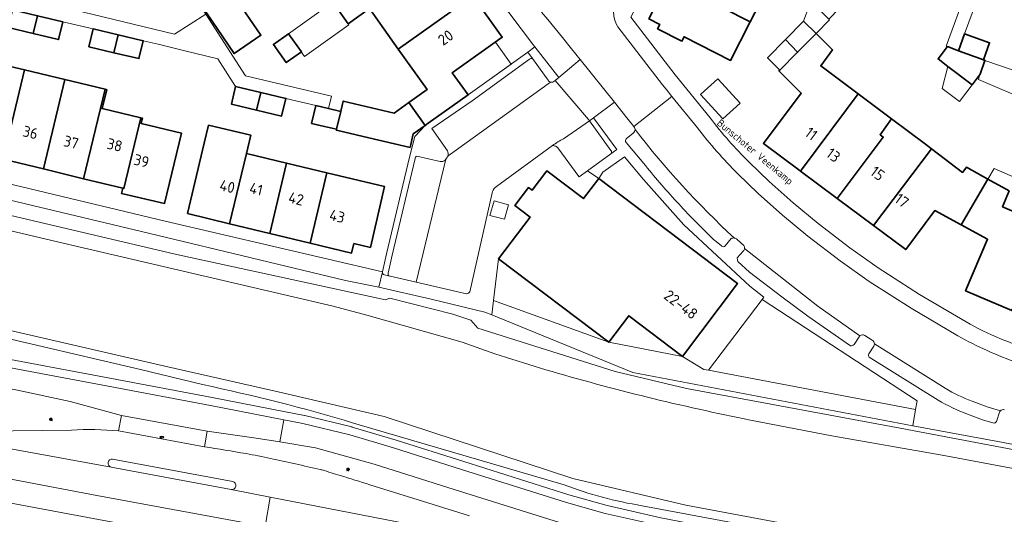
# Model space of a CAD drawing. Header units: metres. Extents: x 149984 to 156489, y 469398 to 478068.
# Tile 650 of 656: x 154388 to 154510, y 471626 to 471687. Entities that reach past the tile are written whole.
import ezdxf
from ezdxf.enums import TextEntityAlignment as Align

# ---------------------------------------------------------------- set-up
doc = ezdxf.new("R2010")
doc.units = ezdxf.units.M
doc.header["$LTSCALE"] = 0.75
for name, color, linetype, lineweight in [('B-WE-GK-BESCHOEIING-G', 252, 'GK-BESCHOEIING-SO', 18), ('B-WE-GR-BEPLANTING_CULTUUR_HEESTERS-GV', 252, 'Continuous', 18), ('B-WE-GR-GROENVOORZIENING-GV', 252, 'Continuous', 18), ('B-WE-GR-STRUIK-GV', 252, 'Continuous', 13), ('B-WE-IE-MEUBILAIR-S', 252, 'Continuous', 25), ('B-WE-OG-BEBOUWING-GV', 6, 'Continuous', 35), ('B-WE-OG-BEBOUWING-T18', 1, 'Continuous', 18), ('B-WE-OG-BEBOUWING_LUIFEL-GV', 6, 'Continuous', 18), ('B-WE-OG-BEBOUWING_OVERBOUWING-GV', 6, 'Continuous', 18), ('B-WE-OG-TERREIN_BEGROEID-GV', 252, 'Continuous', 18), ('B-WE-OG-TERREIN_ERF-GV', 252, 'Continuous', 18), ('B-WE-OG-TERREIN_OEVER-GV', 252, 'Continuous', 18), ('B-WE-OG-TOPOGRAFIE-T18', 7, 'Continuous', 18), ('B-WE-OG-WATER-GV', 252, 'Continuous', 18), ('B-WE-VH-GESLOTENVERHARDING-GV', 252, 'Continuous', 18), ('B-WE-VH-GESLOTENVERHARDING_KUNSTSTOF-GV', 252, 'Continuous', 18), ('B-WE-VH-ONVERHARD-GV', 252, 'Continuous', 18), ('B-WE-VH-OPENVERHARDING-GV', 252, 'Continuous', 18), ('B-WE-VH-OPENVERHARDING_BETONSTRAATSTEEN-GV', 252, 'Continuous', 18), ('B-WE-VH-OPENVERHARDING_STRAATBAKSTEEN-GV', 252, 'Continuous', 18), ('B-WE-VH-OPENVERHARDING_TEGEL-GV', 252, 'Continuous', 18)]:
    doc.layers.add(name, color=color, linetype=linetype, lineweight=lineweight)
doc.styles.add('NLCS-ISO', font='NLCS-ISO.ttf')
doc.styles.add('NLCS-ISO-M500-T18', font='NLCS-ISO.ttf', dxfattribs={"height": 0.9})
doc.styles.add('NLCS-ISO-M750-T18', font='NLCS-ISO.ttf', dxfattribs={"height": 1.35})
doc.linetypes.add('GK-BESCHOEIING-SO', pattern='A,18,-3,[1,NLCS.SHX,S=0.6,R=0,X=0,Y=0],-3', length=24)

# ---------------------------------------------------------------- blocks, each defined once
blk = doc.blocks.new('SIE-MEUBILAIR_PAAL_LICHTMAST-SO')
for points in [[(-0.62, 0), (-1, 0)], [(-0.71, 0.71), (-0.44, 0.44)], [(0, 1), (0, 0.62)], [(0.44, 0.44), (0.71, 0.71)], [(1, 0), (0.62, 0)], [(-0.71, -0.71), (-0.44, -0.44)], [(0, -0.62), (0, -1)], [(0.44, -0.44), (0.71, -0.71)]]:
    blk.add_lwpolyline(points)
blk.add_circle((0, 0), 0.5)
blk = doc.blocks.new('SIE-MEUBILAIR_PUT_KOLK-SO')
blk.add_ellipse((0, 0), major_axis=(1.25, 0), ratio=0.54)
at = {"style": 'NLCS-ISO'}
blk.add_text('klk', height=0.75, dxfattribs=at).set_placement((0.03, 0), align=Align.MIDDLE_CENTER)

msp = doc.modelspace()

# ---------------------------------------------------------------- linework, layer by layer
at = {"layer": 'B-WE-GK-BESCHOEIING-G', "flags": 128}
for points in [[(154393.84, 471659.19), (154357.936, 471667.629)], [(154427.092, 471651.407), (154393.84, 471659.19)], [(154447.016, 471645.532), (154453.301, 471643.598)], [(154602.873, 471601.955), (154567.528, 471608.675), (154516.479, 471618.312), (154470.544, 471626.887), (154456.641, 471630.187), (154433.376, 471637.817), (154420.303, 471640.874)], [(154478.533, 471637.397), (154488.55, 471635.464)], [(154488.55, 471635.464), (154502.147, 471633.066)], [(154502.147, 471633.066), (154519.861, 471629.748)]]:
    msp.add_lwpolyline(points, dxfattribs=at)
at = {"layer": 'B-WE-GK-BESCHOEIING-G'}
msp.add_lwpolyline([(154453.301, 471643.598, 0.023187), (154478.533, 471637.397)], format="xyb", dxfattribs=at)
at = {"layer": 'B-WE-GR-BEPLANTING_CULTUUR_HEESTERS-GV', "flags": 128}
for points in [[(154447.462, 471657.264), (154446.853, 471652.142), (154461.044, 471646.979)], [(154461.044, 471646.979), (154470.138, 471645.24), (154463.521, 471650.251)]]:
    msp.add_lwpolyline(points, close=True, dxfattribs=at)
at = {"layer": 'B-WE-GR-GROENVOORZIENING-GV', "flags": 128}
for points in [[(154401.015, 471637.937), (154394.696, 471639.67), (154388.006, 471641.134), (154369.481, 471644.587), (154364.336, 471645.546), (154347.446, 471648.629), (154335.797, 471650.763), (154325.127, 471652.76), (154321.252, 471653.606)], [(154411.013, 471641.757), (154403.349, 471643.635), (154383.63, 471648.227), (154370.543, 471651.313), (154370.116, 471649.022), (154369.943, 471648.094), (154370.13, 471648.059), (154388.648, 471644.603), (154399.567, 471642.553), (154412.178, 471640.168), (154421.207, 471638.417), (154423.546, 471637.962), (154423.592, 471637.953), (154429.4, 471636.538)], [(154467.474, 471625.362), (154460.846, 471626.854), (154456.12, 471628.198), (154443.217, 471632.271), (154434.845, 471634.91), (154429.45, 471636.524), (154429.4, 471636.538), (154423.592, 471637.953), (154423.546, 471637.962), (154421.207, 471638.417), (154412.178, 471640.168), (154399.567, 471642.553), (154388.648, 471644.603), (154370.13, 471648.059)], [(154388.464, 471643.62), (154399.382, 471641.57), (154411.99, 471639.186), (154421.017, 471637.435), (154423.355, 471636.981), (154429.163, 471635.566), (154434.551, 471633.954), (154442.916, 471631.317), (154455.831, 471627.241), (154460.6, 471625.884), (154467.269, 471624.383)], [(154400.641, 471636.046), (154401.015, 471637.937)], [(154455.54, 471629.417), (154429.606, 471637.026)], [(154384.012, 471636.035), (154394.842, 471636.159)], [(154411.581, 471636.009), (154411.253, 471634.092)], [(154468.813, 471618.268), (154478.003, 471616.46), (154503.632, 471611.703), (154516.197, 471609.342), (154527.276, 471607.261), (154527.565, 471607.274), (154545.982, 471603.792), (154569.925, 471599.285), (154595.446, 471594.529), (154595.976, 471597.375), (154581.932, 471600.009), (154559.321, 471604.239), (154534.557, 471608.886), (154516.74, 471612.24), (154499.384, 471615.507), (154467.206, 471621.713), (154460.946, 471623.109), (154455.004, 471624.78), (154442.018, 471628.84), (154432.154, 471631.955), (154424.924, 471633.964), (154420.538, 471634.693), (154417.62, 471635.178), (154411.581, 471636.009)], [(154429.4, 471636.538), (154429.45, 471636.524), (154434.845, 471634.91), (154443.217, 471632.271), (154456.12, 471628.198), (154460.846, 471626.854), (154467.474, 471625.362), (154500.099, 471619.058), (154517.409, 471615.815), (154526.587, 471614.095), (154526.814, 471615.284), (154517.352, 471617.092), (154465.159, 471626.841)], [(154366.026, 471626.074), (154395.362, 471619.84), (154417.056, 471615.392), (154423.902, 471613.989), (154453.384, 471608.05), (154455.822, 471607.698), (154459.039, 471607), (154493.066, 471600.189), (154513.709, 471596.069), (154520.523, 471594.709), (154531.921, 471592.515), (154533.282, 471599.712), (154526.332, 471601.023), (154526.28, 471601.109), (154515.051, 471603.231), (154495.145, 471606.938), (154476.949, 471610.323), (154465.748, 471612.484), (154446.272, 471616.19), (154425.483, 471620.044), (154418.205, 471621.401), (154396.859, 471625.381), (154366.937, 471630.954)], [(154431.617, 471629.418), (154438.763, 471627.179), (154443.876, 471625.577)]]:
    msp.add_lwpolyline(points, dxfattribs=at)
at = {"layer": 'B-WE-GR-GROENVOORZIENING-GV'}
for points in [[(154429.606, 471637.026, 0.0213519), (154411.013, 471641.757)], [(154394.842, 471636.159, -0.0401809), (154400.641, 471636.046)], [(154411.253, 471634.092, -0.0064531), (154416.358, 471633.263)], [(154416.358, 471633.263, -0.0105815), (154419.376, 471632.665)], [(154419.376, 471632.665, -0.0005354), (154425.506, 471631.304)], [(154425.506, 471631.304, -0.0181978), (154425.725, 471631.246)], [(154425.725, 471631.246, -0.001485), (154427.949, 471630.561)], [(154427.949, 471630.561, -0.0009004), (154431.617, 471629.418)], [(154465.159, 471626.841, -0.051375), (154455.54, 471629.417)]]:
    msp.add_lwpolyline(points, format="xyb", dxfattribs=at)
at = {"layer": 'B-WE-GR-STRUIK-GV', "flags": 128}
for points in [[(154454.464, 471679.234), (154454.892, 471679.604), (154451.939, 471683.367), (154451.092, 471682.702), (154451.648, 471681.926), (154453.119, 471679.871), (154453.594, 471679.247)], [(154454.255, 471679.063), (154454.464, 471679.234)], [(154461.308, 471670.176), (154462.044, 471670.717), (154459.177, 471674.614), (154458.691, 471674.25), (154461.322, 471670.603)]]:
    msp.add_lwpolyline(points, dxfattribs=at)
at = {"layer": 'B-WE-GR-STRUIK-GV'}
for points in [[(154453.594, 471679.247, 0.1691959), (154453.865, 471679.039)], [(154453.865, 471679.039, 0.1950819), (154454.255, 471679.063)], [(154461.322, 471670.603, -0.3887252), (154461.308, 471670.176)]]:
    msp.add_lwpolyline(points, format="xyb", dxfattribs=at)
at = {"layer": 'B-WE-OG-BEBOUWING-GV', "flags": 128}
for points in [[(154480.799, 471690.994), (154470.729, 471696.119), (154468.415, 471691.574), (154478.486, 471686.449)], [(154427.047, 471688.868), (154428.926, 471686.226), (154431.559, 471688.099), (154435.11, 471683.105), (154444.308, 471689.646), (154440.693, 471694.729), (154434.166, 471690.087), (154432.352, 471692.637)], [(154468.415, 471691.574), (154465.993, 471686.815), (154467.338, 471686.13), (154467.066, 471685.596), (154470.06, 471684.072), (154470.333, 471684.606), (154476.063, 471681.69), (154478.486, 471686.449)], [(154410.778, 471688.574), (154414.915, 471682.551), (154418.202, 471684.809), (154414.852, 471689.686), (154413.157, 471688.522), (154412.37, 471689.668)], [(154438.811, 471673.954), (154443.712, 471677.439), (154441.765, 471680.177), (154447.926, 471684.558), (154444.308, 471689.646), (154435.11, 471683.105), (154438.661, 471678.111), (154436.419, 471676.517), (154438.433, 471673.685)], [(154387.57, 471687.944), (154387.048, 471685.742), (154390.153, 471685.006), (154390.675, 471687.208)], [(154390.675, 471687.208), (154390.153, 471685.006), (154393.258, 471684.269), (154393.78, 471686.471)], [(154486.603, 471685.018), (154485.063, 471686.531), (154482.838, 471684.267), (154484.315, 471682.709)], [(154400.607, 471684.854), (154397.518, 471685.589), (154396.994, 471683.388), (154400.082, 471682.652)], [(154400.607, 471684.854), (154400.082, 471682.652), (154403.171, 471681.917), (154403.695, 471684.118)], [(154421.59, 471684.987), (154419.727, 471683.662), (154421.313, 471681.431), (154423.176, 471682.756)], [(154484.315, 471682.709), (154482.135, 471680.508), (154482.028, 471680.4), (154484.771, 471677.684), (154480.099, 471671.466), (154484.476, 471668.208), (154484.679, 471668.057), (154490.344, 471675.659), (154491.775, 471677.572), (154487.182, 471681.016), (154488.638, 471683.002), (154486.603, 471685.018)], [(154482.135, 471680.508), (154484.315, 471682.709), (154482.838, 471684.267), (154480.613, 471682.003)], [(154504.904, 471684.994), (154504.142, 471682.9), (154507.216, 471681.781), (154507.978, 471683.875)], [(154507.216, 471681.781), (154504.142, 471682.9), (154502.773, 471683.398), (154501.622, 471681.884), (154502.836, 471680.962), (154505.826, 471678.691), (154506.818, 471679.998), (154507.391, 471681.68), (154507.402, 471681.713)], [(154386.437, 471669.518), (154389.069, 471680.52), (154384.109, 471681.709), (154381.461, 471670.639), (154381.665, 471670.59), (154381.684, 471670.662)], [(154389.069, 471680.52), (154386.437, 471669.518), (154391.394, 471668.325), (154394.029, 471679.332)], [(154391.394, 471668.325), (154396.353, 471667.131), (154398.989, 471678.144), (154394.029, 471679.332)], [(154401.311, 471665.938), (154403.391, 471674.627), (154398.635, 471675.772), (154399.194, 471678.095), (154398.989, 471678.144), (154396.353, 471667.131), (154401.187, 471665.968)], [(154417.654, 471675.586), (154418.175, 471677.754), (154415.083, 471678.496), (154414.562, 471676.328)], [(154418.175, 471677.754), (154417.654, 471675.586), (154420.745, 471674.843), (154421.266, 471677.011)], [(154438.433, 471673.685), (154436.419, 471676.517), (154434.595, 471675.22), (154428.332, 471676.682), (154428.083, 471675.615), (154428.038, 471675.42), (154427.523, 471673.217), (154427.497, 471673.105), (154430.781, 471672.337), (154436.583, 471670.984), (154436.971, 471672.645)], [(154489.184, 471664.704), (154494.864, 471672.263), (154494.493, 471672.542), (154495.91, 471674.499), (154491.775, 471677.572), (154490.344, 471675.659), (154484.679, 471668.057)], [(154426.539, 471675.77), (154424.975, 471676.136), (154424.446, 471673.936), (154426.024, 471673.567), (154427.523, 471673.217), (154428.038, 471675.42)], [(154403.391, 471674.627), (154401.311, 471665.938), (154401.187, 471665.968), (154401.035, 471665.324), (154406.332, 471664.076), (154408.415, 471672.729), (154403.456, 471673.922), (154403.613, 471674.574)], [(154493.689, 471661.351), (154500.818, 471670.795), (154500.064, 471671.364), (154495.91, 471674.499), (154494.493, 471672.542), (154494.864, 471672.263), (154489.184, 471664.704)], [(154409.139, 471662.824), (154414.327, 471661.578), (154416.399, 471670.244), (154416.935, 471672.476), (154411.756, 471673.72), (154411.22, 471671.488)], [(154500.818, 471670.795), (154493.689, 471661.351), (154497.655, 471658.399), (154501.221, 471663.189), (154504.474, 471661.426), (154507.754, 471667.076), (154505.123, 471668.54), (154505.044, 471668.436), (154504.642, 471667.908)], [(154419.285, 471660.387), (154421.357, 471669.053), (154416.399, 471670.244), (154414.327, 471661.578)], [(154419.285, 471660.387), (154424.243, 471659.196), (154426.315, 471667.862), (154421.357, 471669.053)], [(154426.315, 471667.862), (154424.243, 471659.196), (154429.36, 471657.967), (154429.645, 471659.131), (154431.678, 471658.655), (154433.433, 471666.152)], [(154470.138, 471645.24), (154476.92, 471654.197), (154476.929, 471654.209), (154459.813, 471667.17), (154457.925, 471664.677), (154453.418, 471668.091), (154451.609, 471665.702), (154451.171, 471666.033), (154449.494, 471663.819), (154451.358, 471662.408), (154447.462, 471657.264), (154461.044, 471646.979), (154463.521, 471650.251)], [(154509.548, 471663.653), (154510.384, 471665.612), (154507.754, 471667.076), (154504.474, 471661.426), (154507.727, 471659.663), (154505.015, 471653.318), (154510.73, 471650.875), (154516.15, 471663.429), (154515.901, 471663.536), (154514.954, 471661.343)]]:
    msp.add_lwpolyline(points, close=True, dxfattribs=at)
at = {"layer": 'B-WE-OG-BEBOUWING_LUIFEL-GV', "flags": 128}
for points in [[(154427.047, 471688.868), (154421.59, 471684.987), (154423.585, 471682.182), (154429.042, 471686.063)], [(154485.063, 471686.531), (154486.603, 471685.018), (154488.259, 471686.703), (154487.27, 471687.683), (154485.764, 471688.43)], [(154447.085, 471683.96), (154441.765, 471680.177), (154443.712, 471677.439), (154449.03, 471681.232)], [(154502.836, 471680.962), (154502.138, 471678.26), (154504.269, 471676.641), (154505.826, 471678.691)], [(154507.754, 471667.076), (154510.384, 471665.612), (154509.548, 471663.653), (154514.954, 471661.343), (154515.901, 471663.536), (154516.432, 471664.949), (154508.523, 471668.4)]]:
    msp.add_lwpolyline(points, close=True, dxfattribs=at)
at = {"layer": 'B-WE-OG-BEBOUWING_OVERBOUWING-GV', "flags": 128}
for points in [[(154506.667, 471679.553), (154506.593, 471679.335), (154513.138, 471676.54), (154514.61, 471679.226), (154507.39, 471681.68)], [(154475.106, 471674.497), (154477.224, 471676.425), (154474.49, 471679.428), (154472.372, 471677.5)]]:
    msp.add_lwpolyline(points, close=True, dxfattribs=at)
at = {"layer": 'B-WE-OG-TERREIN_BEGROEID-GV', "flags": 128}
for points in [[(154559.046, 471624.612), (154549.028, 471626.542), (154533.627, 471629.806), (154526.786, 471631.276), (154522.438, 471632.187), (154508.989, 471634.755), (154498.509, 471636.7), (154464.018, 471643.263), (154446.665, 471650.336), (154445.792, 471650.692), (154439.18, 471652.274), (154432.744, 471653.752), (154428.634, 471654.582), (154405.388, 471660.162), (154371.786, 471668.159)], [(154369.711, 471666.731), (154407.632, 471657.845), (154433.534, 471652.221), (154434.077, 471652.415), (154441.825, 471650.455), (154444.041, 471649.706), (154444.905, 471648.731), (154461.862, 471643.375), (154470.644, 471641.28), (154496.969, 471636.393), (154520.576, 471631.916), (154537.247, 471628.495), (154564.286, 471623.169)]]:
    msp.add_lwpolyline(points, dxfattribs=at)
msp.add_lwpolyline([(154498.866, 471638.704), (154499.052, 471639.755), (154479.938, 471652.228), (154473.361, 471643.525)], close=True, dxfattribs=at)
at = {"layer": 'B-WE-OG-TERREIN_ERF-GV', "flags": 128}
for points in [[(154487.894, 471734.243), (154484.782, 471728.204), (154469.637, 471698.535), (154469.151, 471697.582), (154463.773, 471687.046), (154469.232, 471679.938), (154473.54, 471674.632)], [(154444.308, 471689.646), (154447.926, 471684.558), (154441.765, 471680.177), (154443.712, 471677.439), (154451.092, 471682.702), (154451.939, 471683.367), (154451.768, 471683.585), (154421.271, 471724.042)], [(154480.799, 471690.994), (154478.486, 471686.449), (154476.063, 471681.69), (154470.333, 471684.606), (154470.06, 471684.072), (154467.066, 471685.596), (154467.338, 471686.13), (154465.993, 471686.815)], [(154506.593, 471689.673), (154504.904, 471684.994), (154507.978, 471683.875), (154507.216, 471681.781), (154507.402, 471681.713), (154507.391, 471681.68), (154506.818, 471679.998), (154505.826, 471678.691), (154502.836, 471680.962), (154501.622, 471681.884), (154502.773, 471683.398), (154502.613, 471683.464), (154505.121, 471690.309)], [(154411.399, 471687.381), (154416.298, 471679.811), (154426.9, 471677.282), (154426.539, 471675.77), (154428.038, 471675.42), (154428.083, 471675.615), (154428.332, 471676.682), (154434.595, 471675.22), (154436.419, 471676.517), (154438.661, 471678.111), (154435.11, 471683.105), (154431.559, 471688.099), (154428.926, 471686.226), (154427.047, 471688.868)], [(154374.973, 471669.415), (154406.378, 471661.876), (154433.16, 471655.634), (154433.661, 471657.867), (154436.501, 471669.766), (154437.146, 471672.318), (154438.433, 471673.685), (154436.971, 471672.645), (154436.583, 471670.984), (154430.781, 471672.337), (154427.497, 471673.105), (154427.523, 471673.217), (154426.024, 471673.567), (154424.446, 471673.936), (154424.975, 471676.136), (154421.266, 471677.011), (154420.745, 471674.843), (154417.654, 471675.586), (154414.562, 471676.328), (154415.083, 471678.496), (154412.877, 471681.904), (154408.661, 471682.935), (154405.515, 471683.704), (154403.695, 471684.118), (154403.171, 471681.917), (154400.082, 471682.652), (154396.994, 471683.388), (154397.518, 471685.589), (154393.78, 471686.471), (154393.258, 471684.269), (154390.153, 471685.006), (154387.048, 471685.742)], [(154510.73, 471650.875), (154505.015, 471653.318), (154507.727, 471659.663), (154504.474, 471661.426), (154501.221, 471663.189), (154497.655, 471658.399), (154493.689, 471661.351), (154489.184, 471664.704), (154484.679, 471668.057), (154484.476, 471668.208), (154480.099, 471671.466), (154484.771, 471677.684), (154482.028, 471680.4), (154482.135, 471680.508), (154480.613, 471682.003), (154482.838, 471684.267), (154485.063, 471686.531), (154486.603, 471685.018), (154488.638, 471683.002), (154487.182, 471681.016), (154491.775, 471677.572), (154495.91, 471674.499), (154500.064, 471671.364), (154500.818, 471670.795), (154504.642, 471667.908), (154505.044, 471668.436), (154505.123, 471668.54), (154507.754, 471667.076), (154510.384, 471665.612), (154509.548, 471663.653), (154514.954, 471661.343)], [(154384.109, 471681.709), (154389.069, 471680.52), (154394.029, 471679.332), (154398.989, 471678.144), (154399.194, 471678.095), (154398.635, 471675.772), (154403.391, 471674.627), (154403.613, 471674.574), (154403.456, 471673.922), (154408.415, 471672.729), (154406.332, 471664.076), (154401.035, 471665.324), (154401.187, 471665.968), (154396.353, 471667.131), (154391.394, 471668.325), (154386.437, 471669.518)], [(154478.338, 471669.156), (154480.829, 471666.784), (154483.77, 471664.162), (154486.841, 471661.613), (154490.758, 471658.595), (154494.264, 471656.131), (154499.344, 471652.876), (154505.07, 471649.483)]]:
    msp.add_lwpolyline(points, dxfattribs=at)
for points in [[(154410.778, 471688.574), (154412.37, 471689.668), (154413.157, 471688.522), (154414.852, 471689.686), (154418.202, 471684.809), (154414.915, 471682.551)], [(154421.59, 471684.987), (154423.176, 471682.756), (154421.313, 471681.431), (154419.727, 471683.662)], [(154424.243, 471659.196), (154419.285, 471660.387), (154414.327, 471661.578), (154409.139, 471662.824), (154411.22, 471671.488), (154411.756, 471673.72), (154416.935, 471672.476), (154416.399, 471670.244), (154421.357, 471669.053), (154426.315, 471667.862), (154433.433, 471666.152), (154431.678, 471658.655), (154429.645, 471659.131), (154429.36, 471657.967)], [(154476.92, 471654.197), (154470.138, 471645.24), (154472.772, 471643.636), (154473.361, 471643.525), (154479.938, 471652.228), (154480.164, 471652.528), (154478.442, 471653.891), (154470.303, 471661.441), (154468.968, 471662.963), (154465.351, 471667.01), (154463.012, 471669.838), (154460.342, 471667.929), (154459.813, 471667.17), (154476.929, 471654.209)]]:
    msp.add_lwpolyline(points, close=True, dxfattribs=at)
at = {"layer": 'B-WE-OG-TERREIN_ERF-GV'}
for points in [[(154473.54, 471674.632, 0.0338785), (154478.338, 471669.156)], [(154505.07, 471649.483, 0.0587815), (154513.771, 471645.844)]]:
    msp.add_lwpolyline(points, format="xyb", dxfattribs=at)
at = {"layer": 'B-WE-OG-TERREIN_OEVER-GV', "flags": 128}
for points in [[(154357.936, 471667.629), (154393.84, 471659.19), (154427.092, 471651.407), (154431.234, 471650.296)], [(154478.533, 471637.397), (154488.55, 471635.464), (154502.147, 471633.066), (154519.861, 471629.748), (154555.005, 471623.234), (154605.095, 471614.045), (154605.067, 471616.205), (154605.067, 471616.246), (154586.804, 471619.062), (154564.286, 471623.169), (154537.247, 471628.495), (154520.576, 471631.916), (154496.969, 471636.393), (154470.644, 471641.28), (154461.862, 471643.375), (154444.905, 471648.731), (154444.041, 471649.706), (154441.825, 471650.455), (154434.077, 471652.415), (154433.534, 471652.221), (154407.632, 471657.845), (154369.711, 471666.731)], [(154347.776, 471658.016), (154361.785, 471653.676), (154365.814, 471652.428), (154370.543, 471651.313), (154383.63, 471648.227), (154403.349, 471643.635), (154411.013, 471641.757)], [(154465.159, 471626.841), (154517.352, 471617.092), (154526.814, 471615.284), (154566.637, 471607.673), (154602.464, 471600.883), (154602.873, 471601.955), (154567.528, 471608.675), (154516.479, 471618.312), (154470.544, 471626.887), (154456.641, 471630.187), (154433.376, 471637.817), (154420.303, 471640.874), (154406.72, 471643.968), (154366.277, 471653.275)], [(154431.234, 471650.296), (154442.984, 471646.987), (154447.016, 471645.532), (154453.301, 471643.598)], [(154429.606, 471637.026), (154455.54, 471629.417)]]:
    msp.add_lwpolyline(points, dxfattribs=at)
at = {"layer": 'B-WE-OG-TERREIN_OEVER-GV'}
for points in [[(154453.301, 471643.598, 0.023187), (154478.533, 471637.397)], [(154411.013, 471641.757, -0.0213519), (154429.606, 471637.026)], [(154455.54, 471629.417, 0.051375), (154465.159, 471626.841)]]:
    msp.add_lwpolyline(points, format="xyb", dxfattribs=at)
at = {"layer": 'B-WE-OG-WATER-GV', "flags": 128}
for points in [[(154442.984, 471646.987), (154431.234, 471650.296), (154427.092, 471651.407), (154393.84, 471659.19), (154357.936, 471667.629), (154357.015, 471669.154), (154356.652, 471667.581), (154349.774, 471669.226), (154349.404, 471669.234), (154349.083, 471669.24), (154347.706, 471669.233), (154346.329, 471669.191), (154344.954, 471669.114), (154344.268, 471669.062), (154343.582, 471669.002), (154342.213, 471668.855), (154340.847, 471668.674), (154339.487, 471668.458), (154338.133, 471668.208), (154336.786, 471667.923), (154335.446, 471667.605), (154331.101, 471665.979), (154330.263, 471664.183)], [(154366.277, 471653.275), (154406.72, 471643.968), (154420.303, 471640.874), (154433.376, 471637.817), (154456.641, 471630.187), (154470.544, 471626.887), (154516.479, 471618.312)], [(154453.301, 471643.598), (154447.016, 471645.532), (154442.984, 471646.987)], [(154555.005, 471623.234), (154519.861, 471629.748), (154502.147, 471633.066), (154488.55, 471635.464), (154478.533, 471637.397)]]:
    msp.add_lwpolyline(points, dxfattribs=at)
at = {"layer": 'B-WE-OG-WATER-GV'}
msp.add_lwpolyline([(154478.533, 471637.397, -0.023187), (154453.301, 471643.598)], format="xyb", dxfattribs=at)
at = {"layer": 'B-WE-VH-GESLOTENVERHARDING-GV', "flags": 128}
for points in [[(154369.481, 471644.587), (154388.006, 471641.134), (154394.696, 471639.67), (154401.015, 471637.937), (154411.581, 471636.009), (154417.62, 471635.178), (154420.538, 471634.693), (154421.017, 471637.435), (154411.99, 471639.186), (154399.382, 471641.57), (154388.464, 471643.62), (154369.946, 471647.076), (154364.601, 471648.074), (154347.971, 471651.135), (154326.389, 471655.149), (154319.86, 471656.619), (154319.298, 471656.761), (154315.969, 471657.516)], [(154369.774, 471637.068), (154399.753, 471631.579)], [(154394.842, 471636.159), (154384.012, 471636.035)], [(154411.253, 471634.092), (154400.641, 471636.046)], [(154399.921, 471632.587), (154414.722, 471629.833)], [(154443.876, 471625.577), (154438.763, 471627.179), (154431.617, 471629.418)], [(154414.513, 471628.83), (154419.349, 471627.889), (154468.813, 471618.268)]]:
    msp.add_lwpolyline(points, dxfattribs=at)
for points in [[(154399.753, 471631.579), (154369.774, 471637.068), (154368.133, 471637.362), (154345.9, 471641.349), (154341.851, 471642.005), (154339.882, 471642.355), (154336.941, 471643.009), (154333.566, 471643.824), (154321.147, 471647.184), (154320.317, 471642.686), (154322.845, 471642.219), (154341.571, 471638.673), (154369.032, 471633.59), (154397.96, 471628.099), (154418.711, 471624.27), (154419.349, 471627.889), (154414.513, 471628.83)], [(154366.937, 471630.954), (154396.859, 471625.381), (154418.205, 471621.401), (154418.711, 471624.27), (154397.96, 471628.099), (154369.032, 471633.59), (154341.571, 471638.673), (154322.845, 471642.219), (154320.317, 471642.686), (154319.422, 471637.838), (154322.136, 471637.558), (154332.084, 471636.335), (154340.56, 471635.26), (154344.519, 471634.723), (154362.509, 471631.779)], [(154516.74, 471612.24), (154517.225, 471614.832), (154499.912, 471618.076), (154467.269, 471624.383), (154460.6, 471625.884), (154455.831, 471627.241), (154442.916, 471631.317), (154434.551, 471633.954), (154429.163, 471635.566), (154423.355, 471636.981), (154421.017, 471637.435), (154420.538, 471634.693), (154424.924, 471633.964), (154432.154, 471631.955), (154442.018, 471628.84), (154455.004, 471624.78), (154460.946, 471623.109), (154467.206, 471621.713), (154499.384, 471615.507)], [(154516.197, 471609.342), (154503.632, 471611.703), (154478.003, 471616.46), (154468.813, 471618.268), (154419.349, 471627.889), (154418.711, 471624.27), (154437.452, 471620.812), (154486.117, 471611.669), (154515.604, 471606.18)]]:
    msp.add_lwpolyline(points, close=True, dxfattribs=at)
at = {"layer": 'B-WE-VH-GESLOTENVERHARDING-GV'}
for points in [[(154400.641, 471636.046, 0.0401809), (154394.842, 471636.159)], [(154416.358, 471633.263, 0.0064531), (154411.253, 471634.092)], [(154419.376, 471632.665, 0.0105815), (154416.358, 471633.263)], [(154399.753, 471631.579, -0.9562422), (154399.921, 471632.587)], [(154425.506, 471631.304, 0.0005354), (154419.376, 471632.665)], [(154425.725, 471631.246, 0.0181978), (154425.506, 471631.304)], [(154427.949, 471630.561, 0.001485), (154425.725, 471631.246)], [(154431.617, 471629.418, 0.0009004), (154427.949, 471630.561)], [(154414.722, 471629.833, -0.9839155), (154414.513, 471628.83)]]:
    msp.add_lwpolyline(points, format="xyb", dxfattribs=at)
at = {"layer": 'B-WE-VH-GESLOTENVERHARDING_KUNSTSTOF-GV', "flags": 128}
msp.add_lwpolyline([(154411.399, 471687.381), (154406.326, 471695.265), (154404.882, 471694.335), (154394.971, 471687.952), (154407.534, 471684.938)], close=True, dxfattribs=at)
at = {"layer": 'B-WE-VH-ONVERHARD-GV', "flags": 128}
msp.add_lwpolyline([(154446.417, 471662.604), (154448.217, 471662.126), (154448.703, 471663.917), (154446.941, 471664.381)], close=True, dxfattribs=at)
at = {"layer": 'B-WE-VH-OPENVERHARDING-GV', "flags": 128}
msp.add_lwpolyline([(154401.015, 471637.937), (154400.641, 471636.046), (154411.253, 471634.092), (154411.581, 471636.009)], close=True, dxfattribs=at)
at = {"layer": 'B-WE-VH-OPENVERHARDING-GV'}
for points in [[(154399.921, 471632.587, 0.9562422), (154399.753, 471631.579)], [(154414.513, 471628.83, 0.9839155), (154414.722, 471629.833)]]:
    msp.add_lwpolyline(points, format="xyb", dxfattribs=at)
at = {"layer": 'B-WE-VH-OPENVERHARDING-GV', "flags": 128}
for points in [[(154414.722, 471629.833), (154399.921, 471632.587)], [(154399.753, 471631.579), (154414.513, 471628.83)]]:
    msp.add_lwpolyline(points, dxfattribs=at)
at = {"layer": 'B-WE-VH-OPENVERHARDING_BETONSTRAATSTEEN-GV', "flags": 128}
for points in [[(154451.273, 471681.835), (154444.208, 471676.74), (154439.25, 471673.318), (154441.166, 471670.542)], [(154453.594, 471679.247), (154453.119, 471679.871), (154451.648, 471681.926)], [(154453.865, 471679.039), (154441.247, 471669.946), (154440.962, 471669.515), (154437.308, 471654.372), (154443.519, 471652.94)], [(154441.247, 471669.946), (154453.865, 471679.039)], [(154455.487, 471672.056), (154458.691, 471674.25), (154458.559, 471674.433), (154454.464, 471679.234), (154454.255, 471679.063)], [(154458.691, 471674.25), (154455.487, 471672.056)], [(154461.322, 471670.603), (154458.691, 471674.25)], [(154447.232, 471666.186), (154454.131, 471671.201)], [(154454.131, 471671.201), (154454.539, 471671.15), (154454.765, 471670.95), (154457.348, 471667.395), (154457.405, 471667.337), (154458.439, 471668.102), (154461.308, 471670.176)], [(154437.205, 471669.623), (154434.365, 471657.724), (154433.864, 471655.491)], [(154437.308, 471654.372), (154440.962, 471669.515), (154440.901, 471669.422)], [(154440.276, 471669.236), (154437.414, 471669.889)], [(154443.921, 471653.203), (154446.722, 471665.534)], [(154434.073, 471655.118), (154434.118, 471655.108), (154437.308, 471654.372)]]:
    msp.add_lwpolyline(points, dxfattribs=at)
at = {"layer": 'B-WE-VH-OPENVERHARDING_BETONSTRAATSTEEN-GV'}
for points in [[(154451.648, 471681.926, 0.226895), (154451.273, 471681.835)], [(154453.865, 471679.039, -0.1691959), (154453.594, 471679.247)], [(154454.255, 471679.063, -0.1950819), (154453.865, 471679.039)], [(154454.131, 471671.201, -0.0420553), (154455.487, 471672.056)], [(154455.487, 471672.056, 0.0420553), (154454.131, 471671.201)], [(154461.308, 471670.176, 0.3887252), (154461.322, 471670.603)], [(154437.414, 471669.889, 0.3855237), (154437.205, 471669.623)], [(154440.901, 471669.422, -0.2372183), (154440.276, 471669.236)], [(154441.166, 471670.542, -0.2635715), (154441.247, 471669.946)], [(154446.722, 471665.534, -0.178855), (154447.232, 471666.186)], [(154433.864, 471655.491, 0.4011958), (154434.073, 471655.118)], [(154443.519, 471652.94, 0.2661663), (154443.921, 471653.203)]]:
    msp.add_lwpolyline(points, format="xyb", dxfattribs=at)
at = {"layer": 'B-WE-VH-OPENVERHARDING_STRAATBAKSTEEN-GV', "flags": 128}
for points in [[(154452.784, 471687.636), (154453.551, 471686.757), (154455.36, 471684.505), (154456.47, 471683.123), (154457.539, 471681.793), (154461.753, 471676.545), (154463.28, 471674.636), (154463.439, 471674.435), (154464.149, 471673.538), (154468.837, 471677.271), (154468.126, 471678.147), (154467.672, 471678.706), (154462.181, 471685.857), (154461.98, 471686.186), (154461.81, 471686.644), (154461.698, 471687.111)], [(154471.979, 471673.403), (154468.837, 471677.271), (154464.149, 471673.538), (154464.224, 471673.443)], [(154464.046, 471672.75), (154463.211, 471672.052)], [(154463.19, 471671.597), (154465.597, 471668.746)], [(154504.082, 471647.759), (154498.3, 471651.185), (154493.156, 471654.481), (154489.58, 471656.994), (154485.6, 471660.061), (154482.474, 471662.655), (154479.482, 471665.322), (154476.951, 471667.732)], [(154475.4, 471658.866), (154476.141, 471659.743)], [(154476.872, 471659.631), (154477.697, 471658.894)], [(154474.274, 471659.375), (154474.929, 471658.836), (154474.944, 471658.823)], [(154477.783, 471658.532), (154486.811, 471651.427), (154492.006, 471647.777)], [(154492.006, 471647.777), (154486.811, 471651.427), (154477.783, 471658.532)], [(154477.611, 471658.202), (154476.869, 471657.375), (154476.896, 471657.146), (154476.948, 471656.925), (154478.396, 471655.609), (154482.358, 471652.567), (154485.595, 471650.196), (154490.841, 471646.54)], [(154491.276, 471646.701), (154491.897, 471647.648)], [(154492.609, 471647.815), (154493.517, 471647.222)], [(154493.711, 471646.493), (154493.082, 471645.531)], [(154493.789, 471646.766), (154502.516, 471641.304)], [(154502.516, 471641.304), (154493.789, 471646.766)], [(154493.159, 471645.131), (154501.637, 471639.857)], [(154505.813, 471639.722), (154507.66, 471639.027), (154509.303, 471638.528)], [(154509.303, 471638.528), (154507.66, 471639.027), (154505.813, 471639.722)], [(154505.234, 471638.131), (154507.115, 471637.423), (154508.393, 471637.035), (154508.408, 471637.03)], [(154508.83, 471637.227), (154509.191, 471638.355)]]:
    msp.add_lwpolyline(points, dxfattribs=at)
at = {"layer": 'B-WE-VH-OPENVERHARDING_STRAATBAKSTEEN-GV'}
for points in [[(154464.287, 471673.193, -0.25463), (154464.046, 471672.75)], [(154464.224, 471673.443, -0.1241782), (154464.287, 471673.193)], [(154464.287, 471673.193, 0.0416936), (154476.526, 471659.818)], [(154476.526, 471659.818, -0.0416936), (154464.287, 471673.193)], [(154476.951, 471667.732, -0.0339146), (154471.979, 471673.403)], [(154463.211, 471672.052, 0.1875), (154463.115, 471671.828)], [(154463.115, 471671.828, 0.1849278), (154463.19, 471671.597)], [(154465.597, 471668.746, 0.0238104), (154469.688, 471664.015)], [(154469.688, 471664.015, 0.0221107), (154474.274, 471659.375)], [(154476.141, 471659.743, -0.1740007), (154476.526, 471659.818)], [(154476.526, 471659.818, -0.1706565), (154476.872, 471659.631)], [(154474.944, 471658.823, 0.405816), (154475.4, 471658.866)], [(154477.783, 471658.532, -0.182722), (154477.611, 471658.202)], [(154477.697, 471658.894, -0.1825196), (154477.783, 471658.532)], [(154491.897, 471647.648, -0.0841457), (154492.006, 471647.777)], [(154492.006, 471647.777, -0.3317163), (154492.609, 471647.815)], [(154511.451, 471644.427, -0.0412306), (154504.082, 471647.759)], [(154490.841, 471646.54, 0.2414825), (154491.276, 471646.701)], [(154493.517, 471647.222, -0.2751995), (154493.789, 471646.766)], [(154493.789, 471646.766, -0.1393324), (154493.711, 471646.493)], [(154493.082, 471645.531, 0.3528993), (154493.159, 471645.131)], [(154502.516, 471641.304, 0.0490489), (154505.813, 471639.722)], [(154505.813, 471639.722, -0.0490489), (154502.516, 471641.304)], [(154501.637, 471639.857, 0.049441), (154505.234, 471638.131)], [(154509.191, 471638.355, -0.0941781), (154509.303, 471638.528)], [(154509.303, 471638.528, -0.2743172), (154509.827, 471638.67)], [(154508.408, 471637.03, 0.370867), (154508.83, 471637.227)]]:
    msp.add_lwpolyline(points, format="xyb", dxfattribs=at)
at = {"layer": 'B-WE-VH-OPENVERHARDING_TEGEL-GV', "flags": 128}
for points in [[(154411.5, 471726.803), (154410.529, 471726.176), (154412.413, 471723.174), (154418.516, 471727.065), (154421.271, 471724.042), (154451.768, 471683.585), (154451.939, 471683.367), (154454.892, 471679.604), (154457.539, 471681.793), (154456.47, 471683.123), (154455.36, 471684.505), (154453.551, 471686.757), (154452.784, 471687.636)], [(154511.17, 471706.926), (154506.129, 471692.999), (154504.801, 471692.196), (154495.898, 471696.861), (154493.011, 471693.881), (154490.814, 471691.622), (154488.617, 471689.363), (154487.086, 471687.865), (154488.178, 471686.783), (154496.108, 471694.997), (154496.256, 471694.922), (154500.61, 471692.703), (154501.855, 471692.005), (154504.762, 471690.509), (154505.121, 471690.309), (154502.613, 471683.464), (154502.773, 471683.398), (154504.142, 471682.9), (154504.904, 471684.994), (154506.593, 471689.673), (154507.662, 471692.662), (154508.732, 471695.651), (154510.065, 471699.266)], [(154376.309, 471699.063), (154370.268, 471673.677), (154370.077, 471672.784), (154369.998, 471672.429), (154371.135, 471672.152), (154371.222, 471672.508), (154374.365, 471685.578), (154377.362, 471698.51), (154380.147, 471700.24), (154381.341, 471698.318), (154383.572, 471694.871), (154385.346, 471692.14), (154387.57, 471687.944), (154390.675, 471687.208), (154393.78, 471686.471), (154397.518, 471685.589), (154400.607, 471684.854), (154403.695, 471684.118), (154405.515, 471683.704), (154408.661, 471682.935)], [(154473.54, 471674.632), (154469.232, 471679.938), (154463.773, 471687.046), (154469.151, 471697.582), (154469.637, 471698.535)], [(154461.868, 471690.241), (154461.722, 471689.534), (154461.654, 471688.844), (154461.648, 471687.819), (154461.698, 471687.111), (154461.81, 471686.644), (154461.98, 471686.186), (154462.181, 471685.857), (154467.672, 471678.706), (154468.126, 471678.147), (154468.837, 471677.271), (154471.979, 471673.403)], [(154408.661, 471682.935), (154412.877, 471681.904), (154415.083, 471678.496), (154418.175, 471677.754), (154421.266, 471677.011), (154424.975, 471676.136), (154426.539, 471675.77), (154426.9, 471677.282), (154416.298, 471679.811), (154411.399, 471687.381), (154407.534, 471684.938), (154394.971, 471687.952), (154389.534, 471689.486)], [(154451.648, 471681.926), (154451.092, 471682.702), (154443.712, 471677.439)], [(154441.166, 471670.542), (154439.25, 471673.318), (154444.208, 471676.74), (154451.273, 471681.835)], [(154443.712, 471677.439), (154438.811, 471673.954), (154438.433, 471673.685), (154437.146, 471672.318), (154436.501, 471669.766), (154433.661, 471657.867), (154433.16, 471655.634)], [(154347.08, 471672.496), (154356.672, 471670.292), (154357.213, 471670.168), (154366.912, 471667.94), (154367.206, 471669.249), (154371.786, 471668.159), (154405.388, 471660.162), (154428.634, 471654.582), (154432.744, 471653.752), (154433.16, 471655.634), (154406.378, 471661.876), (154374.973, 471669.415), (154372.65, 471669.936), (154370.693, 471670.404), (154363.272, 471672.18), (154363.52, 471673.242), (154361.739, 471673.663), (154361.403, 471672.138), (154353.965, 471673.854), (154347.01, 471675.459)], [(154464.224, 471673.443), (154464.149, 471673.538), (154463.439, 471674.435), (154463.28, 471674.636), (154461.753, 471676.545), (154459.177, 471674.614), (154462.044, 471670.717), (154461.308, 471670.176), (154458.439, 471668.102), (154459.813, 471667.17), (154460.342, 471667.929), (154463.012, 471669.838), (154465.351, 471667.01), (154468.968, 471662.963), (154470.303, 471661.441), (154478.442, 471653.891), (154480.164, 471652.528), (154479.938, 471652.228), (154499.052, 471639.755), (154498.866, 471638.704), (154498.509, 471636.7), (154508.989, 471634.755), (154522.438, 471632.187)], [(154463.211, 471672.052), (154464.046, 471672.75)], [(154446.853, 471652.142), (154447.462, 471657.264), (154451.358, 471662.408), (154449.494, 471663.819), (154451.171, 471666.033), (154451.609, 471665.702), (154453.418, 471668.091), (154457.925, 471664.677), (154459.813, 471667.17), (154458.439, 471668.102), (154457.405, 471667.337), (154457.348, 471667.395), (154454.765, 471670.95), (154454.539, 471671.15), (154454.131, 471671.201), (154447.232, 471666.186)], [(154465.597, 471668.746), (154463.19, 471671.597)], [(154433.864, 471655.491), (154434.365, 471657.724), (154437.205, 471669.623)], [(154437.414, 471669.889), (154440.276, 471669.236)], [(154440.901, 471669.422), (154440.962, 471669.515), (154441.247, 471669.946)], [(154505.07, 471649.483), (154499.344, 471652.876), (154494.264, 471656.131), (154490.758, 471658.595), (154486.841, 471661.613), (154483.77, 471664.162), (154480.829, 471666.784), (154478.338, 471669.156)], [(154476.951, 471667.732), (154479.482, 471665.322), (154482.474, 471662.655), (154485.6, 471660.061), (154489.58, 471656.994), (154493.156, 471654.481), (154498.3, 471651.185), (154504.082, 471647.759)], [(154446.722, 471665.534), (154443.921, 471653.203)], [(154476.141, 471659.743), (154475.4, 471658.866)], [(154477.697, 471658.894), (154476.872, 471659.631)], [(154474.944, 471658.823), (154474.929, 471658.836), (154474.274, 471659.375)], [(154490.841, 471646.54), (154485.595, 471650.196), (154482.358, 471652.567), (154478.396, 471655.609), (154476.948, 471656.925), (154476.896, 471657.146), (154476.869, 471657.375), (154477.611, 471658.202)], [(154433.16, 471655.634), (154432.744, 471653.752), (154439.18, 471652.274), (154445.792, 471650.692), (154446.665, 471650.336), (154446.853, 471652.142)], [(154443.519, 471652.94), (154437.308, 471654.372), (154434.118, 471655.108), (154434.073, 471655.118), (154433.418, 471655.269)], [(154433.418, 471655.269), (154434.073, 471655.118)], [(154491.897, 471647.648), (154491.276, 471646.701)], [(154493.517, 471647.222), (154492.609, 471647.815)], [(154493.082, 471645.531), (154493.711, 471646.493)], [(154501.637, 471639.857), (154493.159, 471645.131)], [(154508.408, 471637.03), (154508.393, 471637.035), (154507.115, 471637.423), (154505.234, 471638.131)], [(154509.191, 471638.355), (154508.83, 471637.227)]]:
    msp.add_lwpolyline(points, dxfattribs=at)
at = {"layer": 'B-WE-VH-OPENVERHARDING_TEGEL-GV'}
for points in [[(154451.273, 471681.835, -0.226895), (154451.648, 471681.926)], [(154478.338, 471669.156, -0.0338785), (154473.54, 471674.632)], [(154464.046, 471672.75, 0.25463), (154464.287, 471673.193)], [(154464.287, 471673.193, 0.1241782), (154464.224, 471673.443)], [(154471.979, 471673.403, 0.0339146), (154476.951, 471667.732)], [(154463.115, 471671.828, -0.1875), (154463.211, 471672.052)], [(154463.19, 471671.597, -0.1849278), (154463.115, 471671.828)], [(154437.205, 471669.623, -0.3855237), (154437.414, 471669.889)], [(154440.276, 471669.236, 0.2372183), (154440.901, 471669.422)], [(154441.247, 471669.946, 0.2635715), (154441.166, 471670.542)], [(154469.688, 471664.015, -0.0238104), (154465.597, 471668.746)], [(154447.232, 471666.186, 0.178855), (154446.722, 471665.534)], [(154474.274, 471659.375, -0.0221107), (154469.688, 471664.015)], [(154476.526, 471659.818, 0.1740007), (154476.141, 471659.743)], [(154476.872, 471659.631, 0.1706565), (154476.526, 471659.818)], [(154475.4, 471658.866, -0.405816), (154474.944, 471658.823)], [(154477.611, 471658.202, 0.182722), (154477.783, 471658.532)], [(154477.783, 471658.532, 0.1825196), (154477.697, 471658.894)], [(154433.418, 471655.269, -0.441889), (154433.16, 471655.634)], [(154433.16, 471655.634, 0.441889), (154433.418, 471655.269)], [(154434.073, 471655.118, -0.4011958), (154433.864, 471655.491)], [(154443.921, 471653.203, -0.2661663), (154443.519, 471652.94)], [(154513.771, 471645.844, -0.0587815), (154505.07, 471649.483)], [(154492.006, 471647.777, 0.0841457), (154491.897, 471647.648)], [(154492.609, 471647.815, 0.3317163), (154492.006, 471647.777)], [(154504.082, 471647.759, 0.0412306), (154511.451, 471644.427)], [(154491.276, 471646.701, -0.2414825), (154490.841, 471646.54)], [(154493.789, 471646.766, 0.2751995), (154493.517, 471647.222)], [(154493.711, 471646.493, 0.1393324), (154493.789, 471646.766)], [(154493.159, 471645.131, -0.3528993), (154493.082, 471645.531)], [(154505.234, 471638.131, -0.049441), (154501.637, 471639.857)], [(154509.303, 471638.528, 0.0941781), (154509.191, 471638.355)], [(154509.827, 471638.67, 0.2743172), (154509.303, 471638.528)], [(154508.83, 471637.227, -0.370867), (154508.408, 471637.03)]]:
    msp.add_lwpolyline(points, format="xyb", dxfattribs=at)
at = {"layer": 'B-WE-VH-OPENVERHARDING_TEGEL-GV', "flags": 128}
for points in [[(154454.892, 471679.604), (154454.464, 471679.234), (154458.559, 471674.433), (154458.691, 471674.25), (154459.177, 471674.614), (154461.753, 471676.545), (154457.539, 471681.793)], [(154446.417, 471662.604), (154446.941, 471664.381), (154448.703, 471663.917), (154448.217, 471662.126)], [(154461.044, 471646.979), (154446.853, 471652.142), (154446.665, 471650.336), (154464.018, 471643.263), (154498.509, 471636.7), (154498.866, 471638.704), (154473.361, 471643.525), (154472.772, 471643.636), (154470.138, 471645.24)]]:
    msp.add_lwpolyline(points, close=True, dxfattribs=at)

# ---------------------------------------------------------------- block references
at = {"layer": 'B-WE-IE-MEUBILAIR-S', "xscale": 0.2, "yscale": 0.2, "zscale": 0.2}
for name, p in [('SIE-MEUBILAIR_PAAL_LICHTMAST-SO', (154392.318, 471637.479)), ('SIE-MEUBILAIR_PUT_KOLK-SO', (154405.986, 471635.282)), ('SIE-MEUBILAIR_PAAL_LICHTMAST-SO', (154428.936, 471631.309))]:
    msp.add_blockref(name, p, dxfattribs=at)

# ---------------------------------------------------------------- texts
at = {"layer": 'B-WE-OG-BEBOUWING-T18', "style": 'NLCS-ISO-M750-T18'}
for s, rotation, p in [('20', 35.4, (154440.957, 471684.51)), ('36', 346.5, (154389.791, 471672.825)), ('11', 323.1, (154486.006, 471672.669)), ('37', 346.5, (154394.814, 471671.616)), ('38', 346.5, (154400.181, 471671.286)), ('13', 323.4, (154488.728, 471670.03)), ('39', 346.5, (154403.48, 471669.321)), ('15', 323.1, (154494.175, 471667.777)), ('40', 346.5, (154414.057, 471666.173)), ('41', 346.5, (154417.605, 471665.84)), ('42', 346.5, (154422.534, 471664.657)), ('17', 323.4, (154497.163, 471664.437)), ('43', 346.5, (154427.59, 471662.506)), ('22-48', 322.9, (154469.952, 471651.621))]:
    msp.add_text(s, height=1.35, rotation=rotation, dxfattribs=at).set_placement(p, align=Align.MIDDLE)
at = {"layer": 'B-WE-OG-TOPOGRAFIE-T18', "style": 'NLCS-ISO-M500-T18'}
msp.add_text('Bunschoter Veenkamp', height=0.9, rotation=320.1, dxfattribs=at).set_placement((154479.005, 471670.323), align=Align.MIDDLE)

doc.saveas('drawing.dxf')
